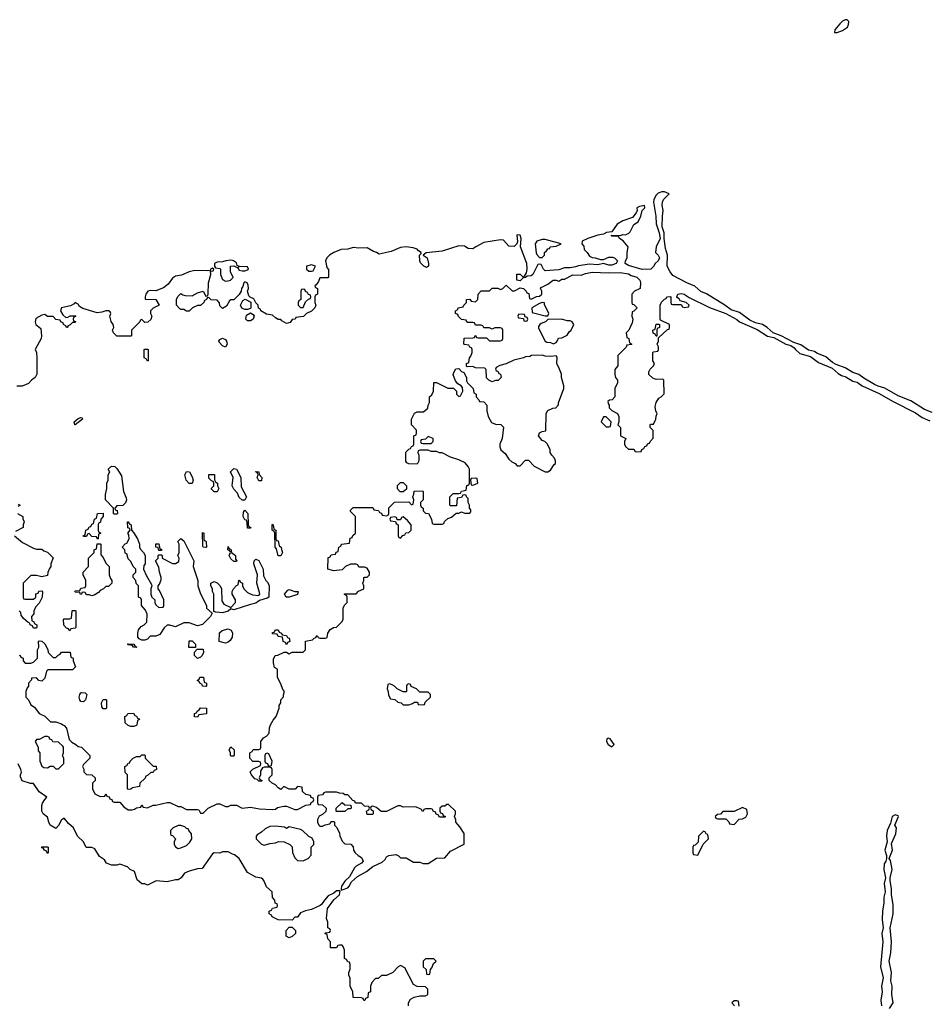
# Model space of a CAD drawing. Header units: inches. Extents: x 2769379 to 2883802, y 684208 to 828654.
# Tile 269 of 298: x 2829690 to 2836235, y 820800 to 827884. Entities that reach past the tile are written whole.
import ezdxf

# ---------------------------------------------------------------- set-up
doc = ezdxf.new("R2010")
doc.units = ezdxf.units.IN
doc.header["$MEASUREMENT"] = 0
doc.layers.add('C8822', color=7, linetype='Continuous')
doc.layers.add('C8832', color=7, linetype='Continuous')

msp = doc.modelspace()

# ---------------------------------------------------------------- linework, layer by layer
at = {"layer": 'C8822', "color": 2, "elevation": 2}
for points in [[(2830000, 825703), (2829986, 825710), (2829982, 825722), (2829950, 825726), (2829930, 825748), (2829890, 825748.7), (2829870, 825762), (2829850, 825759), (2829806.8, 825733.2), (2829801, 825710), (2829806, 825690), (2829842, 825662), (2829846, 825610), (2829844.7, 825590), (2829802, 825510), (2829812, 825490), (2829814, 825450), (2829812.7, 825332.7), (2829802, 825310), (2829774, 825290), (2829752.7, 825267.3), (2829707.3, 825247.3), (2829670, 825246)], [(2830000, 825812), (2829991.3, 825810), (2829984.7, 825790), (2829999.6, 825759.6), (2830000, 825759.3)], [(2829678, 824398), (2829694, 824390), (2829678, 824382)], [(2829674, 824330), (2829712, 824310), (2829712.7, 824292.7), (2829722, 824270), (2829714, 824250), (2829714, 824230), (2829659.6, 824200.4)], [(2829652, 824170), (2829710, 824122), (2829790, 824082), (2829810, 824074), (2829850, 824074), (2829863.6, 824063.6), (2829890, 824054), (2829931.6, 824011.6), (2829914, 823970), (2829914, 823950), (2829903.6, 823936.4), (2829892.7, 823907.3), (2829890, 823886), (2829850, 823875.3), (2829810, 823886), (2829770, 823886), (2829714, 823830), (2829714, 823730), (2829718, 823718), (2829730, 823714), (2829790, 823714), (2829806, 823730), (2829807.3, 823752.7), (2829822, 823758), (2829827.3, 823772.7), (2829850, 823774), (2829854, 823770), (2829851.6, 823728.4), (2829830, 823686), (2829803.6, 823656.4), (2829792.7, 823627.3), (2829791.6, 823608.4), (2829774, 823590), (2829778, 823558), (2829790, 823554), (2829798, 823538), (2829814, 823530), (2829814, 823510), (2829810, 823506), (2829790, 823506), (2829782, 823522), (2829766, 823530), (2829762, 823542), (2829750, 823546), (2829716.4, 823576.4), (2829700.4, 823600.4), (2829698, 823618), (2829686, 823630)], [(2829687.3, 823312.7), (2829694, 823310), (2829698, 823298), (2829714, 823290), (2829714, 823270), (2829730, 823254), (2829770, 823254), (2829790, 823262), (2829818, 823290), (2829818, 823350), (2829828, 823370), (2829826, 823410), (2829830, 823414), (2829850, 823412), (2829870, 823394), (2829891.6, 823351.6), (2829894, 823330), (2829930, 823294), (2829950, 823294), (2829967.3, 823312.7), (2829982, 823318), (2829990, 823334), (2830000, 823333.8)], [(2830000, 823206.5), (2829892.7, 823207.3), (2829883.6, 823196.4), (2829870, 823146), (2829850, 823126), (2829828.7, 823128.7), (2829810, 823148), (2829774, 823146), (2829774, 823134), (2829754, 823110), (2829754, 823090), (2829743.6, 823076.4), (2829734, 823050), (2829734, 823010), (2829754, 822990), (2829770, 822954), (2829796.9, 822936.9), (2829830, 822892), (2829870, 822872), (2829912.7, 822832.7), (2829950, 822831.3), (2829990, 822818), (2830000, 822811.3)], [(2830000, 822656), (2829970, 822686), (2829927.3, 822687.3), (2829922, 822702), (2829907.3, 822707.3), (2829902, 822722), (2829890, 822726), (2829870, 822726), (2829830, 822706), (2829810, 822706), (2829802, 822690), (2829822, 822650), (2829823.6, 822623.6), (2829834, 822610), (2829834, 822550), (2829850, 822514), (2829863.6, 822503.6), (2829890, 822502), (2829910, 822514), (2829930, 822514), (2829950, 822494), (2829970, 822494), (2830000, 822525.1)], [(2830000, 822585.1), (2829998, 822590), (2830000, 822595)], [(2830000, 822132), (2829990, 822126), (2829970, 822086), (2829950, 822066), (2829910, 822088.7), (2829899, 822110), (2829890, 822146), (2829858, 822170), (2829848.7, 822190), (2829849, 822230), (2829853.6, 822246.4), (2829870, 822274), (2829886, 822290), (2829829.3, 822329.3), (2829790, 822388), (2829768.9, 822388.9), (2829708.9, 822408.9), (2829696.4, 822436.4), (2829695.3, 822450), (2829702, 822470), (2829698, 822490), (2829678, 822530)]]:
    msp.add_lwpolyline(points, dxfattribs=at)
msp.add_lwpolyline([(2829890, 821886), (2829882, 821902), (2829868, 821908), (2829862, 821922), (2829850, 821926), (2829850, 821934), (2829890, 821934), (2829894, 821930), (2829894, 821890)], close=True, dxfattribs=at)
at = {"layer": 'C8832', "color": 2, "elevation": 2}
for points in [[(2835630, 827883.7), (2835610, 827873.3), (2835590, 827853.6), (2835554.8, 827810), (2835552.7, 827792.7), (2835571.1, 827791.1), (2835610, 827804.9), (2835646, 827830), (2835654, 827850), (2835655.3, 827870), (2835643.1, 827883.1)], [(2833470, 826302.9), (2833450, 826302.9), (2833410, 826289.2), (2833398, 826270), (2833405.4, 826205.4), (2833410, 826194), (2833430, 826174), (2833450, 826174), (2833466, 826190), (2833466, 826210), (2833480.4, 826219.6), (2833490, 826234), (2833502, 826238), (2833506, 826250), (2833550, 826254), (2833586, 826270)], [(2831210, 826154), (2831174, 826150), (2831150, 826141.2), (2831110, 826139.5), (2831091, 826130), (2831091.6, 826111.6), (2831098, 826098), (2831130, 826094), (2831134, 826090), (2831134, 826050), (2831150, 826014), (2831170, 826002), (2831190, 826004.7), (2831206, 826010), (2831226, 826030), (2831208, 826070), (2831206, 826110), (2831232, 826112), (2831259.6, 826099.6), (2831270, 826082), (2831290, 826076), (2831310, 826076), (2831330, 826084.7), (2831335.3, 826090), (2831330, 826106), (2831272, 826108), (2831262, 826102), (2831266, 826110), (2831255.3, 826115.3), (2831250, 826134), (2831228, 826150)], [(2831790, 826119), (2831754, 826110), (2831754, 826090), (2831770, 826074), (2831790, 826074), (2831802, 826078), (2831818, 826110)], [(2831730, 825946), (2831718, 825942), (2831714, 825930), (2831714, 825870), (2831698, 825862), (2831694, 825850), (2831694, 825830), (2831710, 825814), (2831730, 825814), (2831747.3, 825852.7), (2831767.3, 825872.7), (2831782, 825878), (2831786, 825890), (2831782, 825902), (2831767.3, 825907.3), (2831762, 825922), (2831747.3, 825927.3), (2831742, 825942)], [(2831310, 825798), (2831287.3, 825807.3), (2831278, 825830), (2831296.4, 825863.6), (2831312, 825872), (2831352, 825852), (2831354, 825810), (2831350, 825806), (2831330, 825798)], [(2833450, 825848), (2833430, 825842), (2833374, 825810), (2833378, 825778), (2833470, 825752), (2833490, 825754), (2833498, 825770), (2833466, 825834), (2833466, 825846)], [(2831330, 825718), (2831318, 825730), (2831322, 825758), (2831350, 825774), (2831370, 825762), (2831378, 825750), (2831370, 825728), (2831350, 825718)], [(2833310, 825766), (2833278, 825762), (2833274, 825750), (2833278, 825738), (2833314, 825734), (2833318, 825718), (2833330, 825714), (2833342, 825718), (2833346, 825730), (2833342, 825742), (2833326, 825746), (2833322, 825762)], [(2833588.4, 825728.4), (2833490, 825726), (2833474, 825710), (2833441, 825699), (2833432, 825690), (2833423.6, 825676.4), (2833423.6, 825663.6), (2833471.3, 825571.3), (2833483.6, 825563.6), (2833510, 825562), (2833530, 825552), (2833550, 825562), (2833558, 825570), (2833567.3, 825592.7), (2833590, 825594), (2833630, 825614), (2833643.1, 825636.9), (2833658, 825650), (2833678, 825690), (2833666, 825710), (2833650, 825718), (2833630, 825718)], [(2834270, 825606), (2834262, 825622), (2834247.3, 825627.3), (2834246, 825650), (2834262, 825658), (2834270, 825694), (2834290, 825694), (2834294, 825690), (2834294, 825670), (2834278, 825662), (2834274, 825650), (2834274, 825606)], [(2831170, 825528), (2831150, 825538), (2831124.7, 825564.7), (2831122, 825570), (2831130, 825582), (2831150, 825591.3), (2831170, 825582), (2831178, 825570), (2831182, 825550)], [(2830610, 825428), (2830602, 825442), (2830586, 825450), (2830586, 825510), (2830590, 825514), (2830610, 825514), (2830614, 825510), (2830614, 825430)], [(2830090, 824969), (2830086, 824970), (2830082, 824990), (2830110, 825014.8), (2830130, 825022), (2830139.6, 825019.6), (2830142, 825010)], [(2833910, 825026), (2833890, 825026), (2833874, 824990), (2833910, 824954), (2833930, 824954), (2833942, 824958), (2833946, 824990)], [(2832630, 824886), (2832610, 824866), (2832578, 824862), (2832574, 824850), (2832578, 824838), (2832590, 824834), (2832650, 824834), (2832666, 824850), (2832666, 824870)], [(2830370, 824326), (2830366, 824330), (2830366, 824370), (2830308, 824430), (2830308.4, 824468.4), (2830318, 824510), (2830318, 824550), (2830326, 824570), (2830326, 824610), (2830338, 824630), (2830326, 824650), (2830350, 824672), (2830374, 824670), (2830390, 824654), (2830422, 824602), (2830436, 824490), (2830456.9, 824443.1), (2830458, 824430), (2830451, 824409), (2830431.1, 824388.9), (2830390, 824386), (2830374, 824370), (2830378, 824358), (2830392, 824352), (2830394, 824330), (2830390, 824326)], [(2830910, 824546), (2830888, 824570), (2830878, 824610), (2830890, 824634), (2830911, 824631), (2830930, 824594), (2830938, 824570), (2830930, 824546)], [(2831290, 824426), (2831270, 824446), (2831256.4, 824476.4), (2831230, 824506), (2831218, 824530), (2831226, 824590), (2831208, 824630), (2831230, 824654), (2831251.1, 824651.1), (2831282, 824590), (2831283.6, 824523.6), (2831322, 824450), (2831310, 824426)], [(2831410, 824566), (2831398, 824590), (2831406, 824610), (2831402, 824622), (2831388, 824630), (2831390, 824634), (2831411.6, 824631.6), (2831412.7, 824612.7), (2831432, 824590), (2831430, 824566)], [(2831090, 824486), (2831070, 824506), (2831070, 824514), (2831086, 824530), (2831086, 824550), (2831082, 824562), (2831070, 824566), (2831050, 824586), (2831050, 824612), (2831091.6, 824611.6), (2831092.7, 824572.7), (2831098, 824558), (2831114, 824550), (2831114, 824530), (2831122, 824510), (2831110, 824486)], [(2832450, 824486), (2832427.3, 824487.3), (2832408.4, 824508.4), (2832408.4, 824531.6), (2832430, 824554), (2832450, 824554), (2832474, 824530), (2832472.7, 824507.3)], [(2832970, 824586), (2832938, 824582), (2832934, 824570), (2832938, 824538), (2832950, 824534), (2832970, 824542), (2832986, 824550), (2832982, 824582)], [(2830250, 824146), (2830242, 824162), (2830210, 824166), (2830190, 824186), (2830178, 824182), (2830170, 824166), (2830150, 824166), (2830146, 824170), (2830162, 824178), (2830166, 824210), (2830182, 824218), (2830190, 824234), (2830202, 824238), (2830210, 824254), (2830222, 824258), (2830228, 824290), (2830242, 824298), (2830248.9, 824331.1), (2830290, 824334), (2830291.6, 824308.4), (2830274, 824290), (2830271.6, 824268.4), (2830258, 824262), (2830254, 824250), (2830254, 824210), (2830258, 824198), (2830274, 824190), (2830258, 824182), (2830254, 824150)], [(2831330, 824226), (2831327.3, 824267.3), (2831322, 824282), (2831310, 824286), (2831298, 824310), (2831300.4, 824339.6), (2831310, 824354), (2831332, 824330), (2831334, 824250), (2831338, 824238), (2831352, 824230), (2831350, 824226)], [(2830690, 823654), (2830722, 823658), (2830726, 823670), (2830726, 823710), (2830696.4, 823776.4), (2830686, 823790), (2830686, 823810), (2830696.4, 823823.6), (2830707.3, 823852.7), (2830708, 823870), (2830695.3, 823910), (2830690, 823946), (2830666, 823990), (2830686, 824010), (2830686, 824030), (2830690, 824034), (2830710, 824034), (2830714, 824030), (2830714, 824010), (2830790, 823972), (2830810, 823972), (2830834.6, 823985.4), (2830838, 824010), (2830828, 824030), (2830838, 824050), (2830838, 824110), (2830828.7, 824130), (2830850, 824152), (2830870, 824134), (2830942, 823990), (2830938, 823950), (2830972, 823850), (2830972, 823810), (2830990, 823754), (2831034, 823670), (2831034, 823650), (2831074, 823614), (2831062, 823590), (2831006.4, 823533.6), (2830970, 823524), (2830910, 823544), (2830870, 823544), (2830810, 823515.3), (2830770, 823528.7), (2830750, 823528.7), (2830730, 823508.7), (2830698.8, 823461.2), (2830670, 823448), (2830630, 823448), (2830610, 823428), (2830590, 823419), (2830570, 823419), (2830548.7, 823428.7), (2830541.2, 823441.2), (2830539, 823470), (2830545.2, 823494.8), (2830563.1, 823516.9), (2830586, 823530), (2830606, 823550), (2830607.3, 823607.3), (2830596.4, 823636.4), (2830566, 823670), (2830566, 823710), (2830562, 823722), (2830546, 823730), (2830546, 823810), (2830528.4, 823828.4), (2830526, 823850), (2830506, 823870), (2830506, 823890), (2830526, 823910), (2830526, 823930), (2830506, 823950), (2830490, 823986), (2830470, 824006), (2830462, 824042), (2830450, 824046), (2830446, 824070), (2830428, 824090), (2830450, 824114), (2830462, 824118), (2830478, 824150), (2830476.4, 824176.4), (2830468, 824190), (2830486, 824210), (2830482, 824222), (2830468.4, 824228.4), (2830466, 824270), (2830470, 824272), (2830478, 824258), (2830492, 824250), (2830494, 824210), (2830510, 824194), (2830538, 824150), (2830551.1, 824111.1), (2830551.3, 824090), (2830556.9, 824076.9), (2830582, 824050), (2830592, 824030), (2830592, 823970), (2830583.6, 823956.4), (2830582, 823930), (2830602, 823882), (2830639.6, 823819.6), (2830642, 823810), (2830634, 823790), (2830634, 823750), (2830642, 823730), (2830662, 823710), (2830662, 823690), (2830670, 823674)], [(2832450, 824306), (2832438, 824302), (2832430, 824286), (2832406, 824286), (2832402, 824302), (2832390, 824306), (2832358, 824302), (2832354, 824290), (2832358, 824278), (2832394, 824274), (2832398, 824258), (2832414, 824250), (2832414, 824170), (2832418, 824158), (2832430, 824154), (2832447.3, 824172.7), (2832462, 824178), (2832467.3, 824192.7), (2832490, 824194), (2832506, 824210), (2832506, 824250), (2832480.4, 824280.4)], [(2831030, 824086), (2831010, 824088), (2831007.3, 824092.7), (2831006, 824194), (2831014, 824190), (2831014, 824150), (2831018, 824138), (2831030, 824134), (2831032.7, 824127.3), (2831034, 824090)], [(2831550, 824026), (2831538, 824078), (2831528.4, 824088.4), (2831526, 824190), (2831522, 824202), (2831506, 824210), (2831506, 824250), (2831510, 824254), (2831514, 824250), (2831518, 824218), (2831534, 824210), (2831534, 824150), (2831538, 824138), (2831550, 824134), (2831558, 824098), (2831572, 824090), (2831572.7, 824072.7), (2831582, 824050), (2831570, 824026)], [(2830210, 823738), (2830190, 823746), (2830170, 823746), (2830162, 823762), (2830150, 823766), (2830138, 823762), (2830134, 823750), (2830128, 823748), (2830122, 823762), (2830090, 823766), (2830086, 823770), (2830090, 823774), (2830122, 823778), (2830130, 823794), (2830162, 823798), (2830166, 823810), (2830166, 823850), (2830146, 823890), (2830146, 823910), (2830186, 823950), (2830186, 824010), (2830226, 824050), (2830226, 824070), (2830242, 824078), (2830247.3, 824112.7), (2830270, 824114), (2830274, 824110), (2830272.7, 824032.7), (2830290, 824014), (2830310, 823974), (2830334, 823950), (2830334, 823890), (2830343.6, 823863.6), (2830354, 823850), (2830354, 823830), (2830330, 823806), (2830310, 823806), (2830294, 823790), (2830270, 823778), (2830256.9, 823763.1), (2830230, 823746)], [(2830690, 824066), (2830686, 824086), (2830670, 824088), (2830670, 824114), (2830690, 824114), (2830698, 824078), (2830710, 824074), (2830710, 824066)], [(2831230, 823986), (2831210, 824006), (2831198, 824030), (2831206, 824050), (2831202, 824062), (2831188, 824070), (2831190, 824094), (2831198, 824078), (2831210, 824074), (2831214, 824050), (2831242, 824030), (2831242, 824002), (2831252, 823990), (2831250, 823986)], [(2831230, 823638), (2831210, 823646), (2831190, 823628.7), (2831150, 823617.2), (2831100.2, 823620.2), (2831086, 823626), (2831088, 823750), (2831078, 823770), (2831078, 823790), (2831066, 823810), (2831066, 823830), (2831090, 823842), (2831110, 823832), (2831132, 823810), (2831142, 823790), (2831143.6, 823703.6), (2831159.6, 823679.6), (2831210, 823654), (2831242, 823690), (2831242, 823710), (2831218, 823750), (2831218, 823770), (2831228, 823790), (2831250, 823814), (2831262, 823818), (2831266, 823850), (2831270, 823854), (2831278, 823838), (2831292, 823830), (2831292, 823810), (2831302, 823790), (2831330, 823762), (2831365.4, 823745.4), (2831410, 823742), (2831418, 823750), (2831416.4, 823763.6), (2831395.3, 823830), (2831402, 823890), (2831375.3, 823970), (2831378, 823990), (2831390, 824002), (2831410, 823992), (2831442, 823930), (2831443.6, 823883.6), (2831462, 823850), (2831475.3, 823835.3), (2831484.7, 823810), (2831482, 823730), (2831470, 823722), (2831415.3, 823704.7), (2831390, 823686), (2831350, 823677.2)], [(2831630, 823729.2), (2831608, 823730), (2831595.3, 823750), (2831620.2, 823779.8), (2831630, 823784.7), (2831670, 823771), (2831694, 823770), (2831690, 823748.7)], [(2830050, 823486), (2830042, 823502), (2830027.3, 823507.3), (2830007.3, 823527.3), (2830006, 823570), (2830010, 823574), (2830050, 823574), (2830062, 823578), (2830068, 823630), (2830070, 823634), (2830090, 823634), (2830094, 823630), (2830094, 823510), (2830090, 823506), (2830058, 823502)], [(2831170, 823398), (2831126, 823410), (2831127.3, 823472.7), (2831146, 823490), (2831190, 823502), (2831212, 823492), (2831222, 823470), (2831219.6, 823440.4), (2831203.6, 823416.4), (2831190, 823406)], [(2831610, 823386), (2831602, 823402), (2831586, 823410), (2831582, 823442), (2831550, 823446), (2831542, 823462), (2831510, 823466), (2831510, 823474), (2831522, 823478), (2831530, 823494), (2831550, 823494), (2831558, 823478), (2831574, 823470), (2831578, 823458), (2831610, 823454), (2831618, 823438), (2831630, 823434), (2831634, 823410), (2831618, 823402)], [(2830950, 823366), (2830907.3, 823367.3), (2830910, 823414), (2830930, 823414), (2830954, 823390), (2830954, 823366)], [(2830530, 823366), (2830508.4, 823368.4), (2830502, 823382), (2830470, 823386), (2830466, 823390), (2830470, 823394), (2830511.6, 823391.6), (2830518, 823378), (2830534, 823370)], [(2830970, 823288), (2830948.4, 823308.4), (2830947.3, 823332.7), (2830966, 823354), (2831010, 823354), (2831012, 823330), (2831002, 823310), (2830990, 823298)], [(2831030, 823086), (2831006, 823090), (2831002, 823102), (2830986, 823110), (2830982, 823122), (2830966, 823130), (2830982, 823138), (2830987.3, 823152.7), (2831012.7, 823152.7), (2831018, 823118), (2831034, 823110), (2831034, 823090)], [(2832490, 823106), (2832478, 823102), (2832474, 823090), (2832474, 823050), (2832470, 823048), (2832448.9, 823048.9), (2832430, 823058), (2832406, 823070), (2832386, 823090), (2832370, 823098), (2832350, 823106), (2832338, 823102), (2832334, 823070), (2832342, 823050), (2832343.6, 823023.6), (2832358, 822998), (2832390, 822992), (2832410, 822974), (2832434, 822970), (2832450, 822954), (2832490, 822954), (2832516.4, 822963.6), (2832530, 822974), (2832552.7, 822972.7), (2832558, 822958), (2832590, 822954), (2832602, 822958), (2832607.3, 822972.7), (2832646, 823010), (2832646, 823030), (2832630, 823046), (2832570, 823046), (2832546, 823070), (2832507.3, 823087.3), (2832502, 823102)], [(2830150, 822975.3), (2830130, 822978), (2830122, 822990), (2830119, 823010), (2830122, 823030), (2830130, 823042), (2830136.4, 823043.6), (2830162, 823042), (2830172, 823030), (2830164.7, 822990)], [(2830290, 822926), (2830280.4, 822940.4), (2830278, 822970), (2830290, 822994), (2830310, 822994), (2830314, 822990), (2830314, 822930), (2830310, 822926)], [(2830970, 822866), (2830947.3, 822867.3), (2830948, 822892), (2830962, 822898), (2830966, 822910), (2830982, 822918), (2830990, 822934), (2831034, 822930), (2831034, 822890), (2830978, 822882)], [(2830490, 822798), (2830470, 822806), (2830450, 822826), (2830446, 822870), (2830462, 822878), (2830467.3, 822892.7), (2830510, 822894), (2830518, 822878), (2830530, 822874), (2830538, 822858), (2830550, 822854), (2830551.6, 822848.4), (2830538, 822842), (2830534, 822810), (2830530, 822806), (2830510, 822798)], [(2833924.7, 822715.3), (2833914, 822710), (2833912, 822690), (2833924.7, 822670), (2833950, 822652), (2833968, 822670), (2833938, 822710)], [(2831210, 822586), (2831206, 822590), (2831206, 822610), (2831198, 822630), (2831210, 822652), (2831234, 822630), (2831234, 822590), (2831230, 822586)], [(2830470, 822346), (2830466, 822350), (2830466, 822450), (2830448.4, 822468.4), (2830446, 822510), (2830462, 822518), (2830470, 822534), (2830482, 822538), (2830486, 822550), (2830506, 822570), (2830530, 822582), (2830556.4, 822583.6), (2830570, 822594), (2830590, 822594), (2830594, 822590), (2830594, 822570), (2830650, 822514), (2830672.7, 822512.7), (2830674, 822490), (2830658, 822482), (2830651.6, 822468.4), (2830632.7, 822467.3), (2830610, 822446), (2830598, 822442), (2830592.7, 822427.3), (2830554, 822390), (2830552.7, 822367.3), (2830502, 822358), (2830490, 822348)], [(2831470, 822606), (2831458, 822602), (2831454, 822590), (2831454, 822550), (2831458, 822538), (2831472.7, 822532.7), (2831478, 822518), (2831490, 822514), (2831502, 822518), (2831506, 822550), (2831482, 822602)], [(2831970, 822326), (2831890, 822326), (2831878, 822322), (2831870, 822306), (2831838, 822302), (2831834, 822290), (2831834, 822250), (2831838, 822238), (2831870, 822234), (2831894, 822210), (2831892.7, 822187.3), (2831870, 822166), (2831845.4, 822154.6), (2831832, 822130), (2831832, 822110), (2831842, 822090), (2831850, 822082), (2831870, 822082), (2831888.4, 822091.6), (2831922, 822098), (2831930, 822114), (2831950, 822114), (2831954, 822110), (2831954, 822090), (2831971.6, 822071.6), (2831991.6, 822031.6), (2831992.7, 822012.7), (2832010, 821974), (2832030, 821954), (2832072.7, 821952.7), (2832090, 821934), (2832091.3, 821910), (2832104.7, 821890), (2832124.7, 821870), (2832150, 821857.3), (2832162, 821830), (2832150, 821816), (2832110, 821794), (2832098.5, 821781.5), (2832063, 821717), (2832030, 821685.2), (2832006, 821650), (2832002, 821630), (2832003.6, 821623.6), (2832010, 821624.7), (2832050, 821638.8), (2832061.2, 821650), (2832078.6, 821681.4), (2832120.1, 821719.9), (2832184.8, 821755.2), (2832230, 821790.8), (2832298, 821822), (2832319, 821841), (2832330, 821862), (2832346, 821870), (2832396.9, 821876.9), (2832414, 821870), (2832430, 821854), (2832470, 821854), (2832523.6, 821823.6), (2832570, 821822), (2832592.7, 821812.7), (2832630, 821812), (2832690, 821852), (2832750, 821854), (2832790, 821902), (2832887.3, 821952.7), (2832888, 822030), (2832858, 822078), (2832828, 822110), (2832827.3, 822127.3), (2832818, 822150), (2832826, 822170), (2832826, 822190), (2832776.4, 822236.4), (2832763.6, 822236.4), (2832750, 822226), (2832730, 822226), (2832714, 822210), (2832714, 822190), (2832718, 822178), (2832732.7, 822172.7), (2832738, 822158), (2832754, 822150), (2832750, 822146), (2832710, 822146), (2832702, 822162), (2832687.3, 822167.3), (2832682, 822182), (2832666, 822190), (2832662, 822202), (2832650, 822206), (2832610, 822206), (2832598, 822202), (2832594, 822190), (2832588, 822188), (2832582, 822202), (2832540.4, 822220.4), (2832450, 822218), (2832430, 822228), (2832410, 822228), (2832330, 822188), (2832290, 822186), (2832256.4, 822216.4), (2832230, 822226), (2832218, 822222), (2832214, 822210), (2832218, 822198), (2832232.7, 822192.7), (2832234, 822170), (2832230, 822166), (2832190, 822166), (2832186, 822190), (2832202, 822198), (2832206, 822210), (2832202, 822222), (2832170, 822226), (2832150, 822246), (2832107.3, 822247.3), (2832102, 822262), (2832087.3, 822267.3), (2832050, 822306), (2832030, 822306), (2832016.4, 822316.4), (2831990, 822318)], [(2831970, 822186), (2831966, 822190), (2831966, 822210), (2832010, 822252), (2832030, 822234), (2832072.7, 822232.7), (2832074, 822210), (2832070, 822206), (2832050, 822206), (2832030, 822188)], [(2834890, 822215.3), (2834830, 822186), (2834750, 822186), (2834732.7, 822167.3), (2834710, 822166), (2834694, 822150), (2834698, 822138), (2834710, 822134), (2834770, 822134), (2834792.7, 822112.7), (2834798, 822098), (2834830, 822094), (2834867.3, 822132.7), (2834890, 822134), (2834914.6, 822145.4), (2834926, 822170), (2834922, 822202)], [(2830850, 822086), (2830830, 822086), (2830794, 822070), (2830774, 822050), (2830774, 822030), (2830778, 822018), (2830790, 822014), (2830812, 821990), (2830802, 821970), (2830802, 821950), (2830810, 821934), (2830830, 821922), (2830850, 821924.7), (2830890, 821942), (2830913.6, 821966.4), (2830928, 821990), (2830927.3, 822027.3), (2830906, 822050), (2830902, 822062), (2830890, 822066), (2830878, 822078)], [(2831530, 822081.2), (2831490, 822079), (2831456.9, 822063.1), (2831430, 822038), (2831399.6, 822020.4), (2831392, 822010), (2831392, 821990), (2831430, 821952), (2831450, 821946), (2831490, 821958), (2831530, 821962), (2831551.6, 821971.6), (2831594, 821970), (2831634, 821950), (2831650, 821934), (2831652.7, 821892.7), (2831670, 821854), (2831690, 821834), (2831730, 821832), (2831750, 821842), (2831766, 821850), (2831787.3, 821872.7), (2831788, 821930), (2831806, 821950), (2831806, 821970), (2831794.6, 821994.6), (2831770, 822008), (2831726, 822050), (2831710, 822058), (2831630, 822078), (2831610, 822066), (2831595.3, 822075.3)], [(2834610, 822046), (2834574, 822010), (2834572.7, 821967.3), (2834550, 821946), (2834538, 821942), (2834534, 821930), (2834534, 821890), (2834538, 821878), (2834570, 821874), (2834607.3, 821952.7), (2834646, 821990), (2834642, 822022), (2834630, 822026), (2834622, 822042)], [(2831630, 821278), (2831608, 821290), (2831608.4, 821331.6), (2831630, 821354), (2831650, 821354), (2831674, 821330), (2831674, 821310), (2831650, 821288)], [(2832670, 821126), (2832610, 821126), (2832594, 821110), (2832594, 821070), (2832614, 821050), (2832618, 821018), (2832630, 821014), (2832642, 821018), (2832646, 821050), (2832656.4, 821063.6), (2832667.3, 821092.7), (2832686, 821110)]]:
    msp.add_lwpolyline(points, close=True, dxfattribs=at)
for points in [[(2836256.6, 825056.6), (2836200.1, 825080.1), (2836101.2, 825141.2), (2836010, 825178), (2835913.8, 825233.8), (2835867.2, 825247.2), (2835840.1, 825260.1), (2835763.6, 825303.6), (2835728.7, 825330), (2835684.5, 825344.5), (2835630, 825379.3), (2835563.7, 825403.7), (2835538, 825418), (2835490, 825459.3), (2835424.8, 825484.8), (2835410, 825497.2), (2835365.6, 825505.6), (2835310, 825545.2), (2835261.2, 825561.2), (2835168, 825610), (2835112, 825632), (2835068.7, 825670), (2835035.3, 825690), (2834983.7, 825703.7), (2834942.5, 825722.5), (2834870, 825777.2), (2834810, 825796), (2834764, 825830), (2834632, 825912), (2834590, 825929.3), (2834547.2, 825967.2), (2834490, 825989.4), (2834390, 826044.5), (2834369.4, 826070), (2834349.5, 826110), (2834351.8, 826190), (2834338, 826238), (2834328, 826310), (2834328, 826350), (2834312.5, 826392.5), (2834314.5, 826470), (2834320.9, 826510), (2834312.3, 826550), (2834315.1, 826570), (2834322, 826590), (2834362, 826630), (2834330, 826644.5), (2834310, 826646), (2834285.1, 826634.9), (2834270, 826620.7), (2834253, 826590), (2834250.8, 826570.8), (2834268, 826470), (2834270, 826414), (2834292, 826350), (2834298, 826310), (2834270.7, 826250), (2834264.7, 826210), (2834284.7, 826190), (2834293.4, 826170), (2834284.7, 826150), (2834262, 826130), (2834250, 826108), (2834230.6, 826089.4), (2834170, 826086), (2834070, 826115.3), (2834046, 826130), (2834048, 826150), (2834062, 826170), (2834061.2, 826210), (2834068.7, 826250), (2834033.2, 826293.2), (2834006, 826310), (2834002, 826322), (2833990, 826326), (2833950, 826326), (2833946, 826330), (2833950, 826334), (2834010, 826332), (2834030, 826338), (2834050, 826336), (2834072.7, 826347.3), (2834082.7, 826357.3), (2834109.5, 826410.5), (2834139, 826430), (2834159, 826470), (2834168, 826510), (2834188.7, 826530), (2834186, 826546), (2834150, 826540.9), (2834131, 826530), (2834132, 826510), (2834126.2, 826493.8), (2834098.3, 826461.7), (2834030, 826436.4), (2833990, 826413), (2833950, 826358), (2833912.5, 826352.5), (2833890, 826341.2), (2833850, 826334), (2833778, 826310), (2833738, 826290), (2833734, 826270), (2833750, 826254), (2833752, 826230), (2833772, 826210), (2833790, 826182), (2833810, 826172), (2833830, 826171.3), (2833870, 826158), (2833890, 826158), (2833930, 826176), (2833955.3, 826175.3), (2833970.9, 826170.9), (2833992, 826150), (2833982, 826130), (2833950, 826117.2), (2833930, 826117.2), (2833890, 826129), (2833850, 826119), (2833790, 826124), (2833710, 826113.2), (2833690, 826105.2), (2833650, 826099.3), (2833610, 826099.3), (2833570, 826084), (2833470, 826078), (2833458, 826090), (2833442, 826122), (2833430, 826126), (2833418, 826122), (2833382, 826050), (2833370, 826042), (2833342, 826038), (2833330, 826028), (2833312.7, 826027.3), (2833290, 826006), (2833266, 826010), (2833267.3, 826052.7), (2833290, 826052), (2833310, 826034), (2833322, 826038), (2833336.4, 826063.6), (2833342, 826090), (2833338, 826130), (2833292.7, 826250), (2833298, 826310), (2833290, 826334), (2833270, 826336), (2833267.5, 826332.5), (2833272, 826288), (2833267.7, 826272.3), (2833247.1, 826252.9), (2833210, 826255.1), (2833170, 826297.6), (2833150, 826300.5), (2833030, 826279.6), (2832971.3, 826250), (2832950, 826234), (2832916.5, 826236.5), (2832890, 826253.6), (2832850, 826256.3), (2832730, 826217.6), (2832614.4, 826205.6), (2832592, 826190), (2832621, 826170), (2832631, 826130), (2832631.3, 826110), (2832618, 826102), (2832598, 826110), (2832574.6, 826134.6), (2832568.9, 826148.9), (2832566, 826190), (2832578, 826202), (2832578, 826210), (2832560.2, 826220.2), (2832550, 826232.7), (2832521.5, 826241.5), (2832470, 826249.6), (2832430, 826245.6), (2832363.7, 826216.3), (2832276.4, 826196.4), (2832258, 826210), (2832235.9, 826215.9), (2832190, 826242), (2832130, 826239.5), (2832090, 826245.2), (2832050, 826232.7), (2832002, 826230), (2831950, 826209.3), (2831918.8, 826190), (2831898.8, 826170), (2831891, 826150), (2831901, 826101), (2831912.7, 826087.3), (2831912.7, 826032.7), (2831907.3, 826027.3), (2831850, 826026), (2831839.8, 826000.2), (2831823.6, 825976.4), (2831814, 825970), (2831818, 825958), (2831834, 825950), (2831834, 825910), (2831818, 825902), (2831814, 825890), (2831814, 825850), (2831822, 825830), (2831814, 825810), (2831790, 825786), (2831754, 825770), (2831732.7, 825747.3), (2831678, 825742), (2831671.6, 825728.4), (2831650, 825726), (2831635.3, 825704.7), (2831610, 825698), (2831576.4, 825716.4), (2831570, 825726), (2831550, 825726), (2831530, 825738), (2831510, 825758), (2831465.2, 825765.2), (2831426, 825790), (2831422, 825802), (2831407.3, 825807.3), (2831406, 825830), (2831390, 825846), (2831374.6, 825874.6), (2831347.3, 825887.3), (2831338, 825898), (2831328, 825930), (2831335.3, 825950), (2831334.6, 825974.6), (2831326, 825990), (2831310, 825998), (2831302, 825990), (2831296, 825964), (2831286, 825950), (2831284.7, 825930), (2831270, 825906), (2831232, 825868), (2831210, 825868), (2831199.6, 825860.4), (2831176.9, 825823.1), (2831150, 825806), (2831130, 825826), (2831127.3, 825847.3), (2831110, 825866), (2831068.4, 825868.4), (2831050, 825886), (2831038, 825882), (2831034, 825870), (2831018, 825862), (2831014, 825850), (2830990, 825828), (2830970, 825828), (2830934, 825810), (2830910, 825786), (2830890, 825786), (2830870, 825798), (2830850, 825798), (2830843.1, 825803.1), (2830818, 825830), (2830818, 825870), (2830827.3, 825892.7), (2830850, 825914), (2830863.6, 825903.6), (2830879.6, 825899.6), (2830930, 825896), (2830970, 825918), (2831011.3, 825931.3), (2831030, 825894), (2831042, 825898), (2831046, 825910), (2831049, 825990), (2831066, 826050), (2831062, 826078), (2831070, 826074), (2831082, 826078), (2831086, 826090), (2831076.4, 826096.4), (2831062, 826090), (2831059.6, 826080.4), (2831043.6, 826076.4), (2830950, 826079.1), (2830910, 826069.6), (2830854.4, 826045.6), (2830810, 826037.6), (2830790, 826025.2), (2830759.5, 825980.5), (2830724.7, 825955.3), (2830670, 825932.3), (2830630, 825936), (2830612, 825930), (2830598, 825910), (2830592, 825890), (2830594, 825874), (2830670, 825871.3), (2830694, 825830), (2830650, 825808), (2830632, 825790), (2830632, 825770), (2830642, 825750), (2830632.7, 825727.3), (2830612.7, 825707.3), (2830590, 825706), (2830570, 825726), (2830558, 825722), (2830554, 825710), (2830494, 825650), (2830494, 825610), (2830490, 825606), (2830390, 825606), (2830366, 825630), (2830358, 825650), (2830368, 825670), (2830362, 825690), (2830348.4, 825711.6), (2830338, 825750), (2830346, 825770), (2830342, 825782), (2830328, 825788), (2830310, 825788.7), (2830281.4, 825778.6), (2830246.4, 825773.6), (2830145.4, 825805.4), (2830120.7, 825820.7), (2830110, 825838), (2830090, 825848.7), (2830081.4, 825838.6), (2830055.3, 825824.7), (2830000, 825812)], [(2830000, 822811.3), (2830010, 822804.7), (2830026.4, 822786.4), (2830045.4, 822705.4), (2830065.4, 822685.4), (2830094, 822670), (2830110, 822654), (2830134, 822650), (2830194, 822590), (2830194, 822570), (2830150, 822526), (2830142, 822510), (2830151.6, 822491.6), (2830152.7, 822472.7), (2830170, 822454), (2830210, 822452), (2830234, 822430), (2830234, 822410), (2830214, 822390), (2830214, 822350), (2830230, 822314), (2830270, 822294), (2830302, 822298), (2830310, 822314), (2830318, 822298), (2830332.7, 822292.7), (2830338, 822278), (2830352.7, 822272.7), (2830358, 822258), (2830370, 822254), (2830410, 822254), (2830439.6, 822219.6), (2830470, 822198), (2830500.4, 822199.6), (2830516.4, 822203.6), (2830530, 822214), (2830562, 822218), (2830570, 822234), (2830578, 822218), (2830610, 822214), (2830650, 822232), (2830670, 822232), (2830750, 822252), (2830770, 822252), (2830830, 822222), (2830850, 822222), (2830890, 822202), (2830970, 822202), (2830978, 822198), (2830990, 822174), (2831010, 822174), (2831046, 822210), (2831110, 822242), (2831130, 822242), (2831170, 822222), (2831190, 822222), (2831210, 822232), (2831250, 822232), (2831290, 822211.3), (2831350, 822218), (2831414.6, 822205.4), (2831510, 822202), (2831530, 822204.7), (2831545.2, 822214.8), (2831590, 822226), (2831610, 822224.7), (2831670, 822202), (2831690, 822202), (2831750, 822232), (2831782, 822238), (2831788, 822252), (2831802, 822258), (2831806, 822270), (2831802, 822282), (2831788, 822288), (2831782, 822302), (2831748.4, 822308.4), (2831726, 822330), (2831722, 822362), (2831690, 822366), (2831671.6, 822348.4), (2831628, 822348), (2831590, 822366), (2831570, 822346), (2831550, 822358), (2831530, 822378), (2831506, 822390), (2831486, 822410), (2831486, 822430), (2831506, 822450), (2831506, 822490), (2831502, 822502), (2831490, 822506), (2831450, 822506), (2831438, 822502), (2831423.6, 822476.4), (2831422, 822450), (2831414, 822430), (2831418, 822418), (2831434, 822410), (2831430, 822406), (2831410, 822406), (2831398, 822418), (2831383.1, 822423.1), (2831358, 822450), (2831348.4, 822471.6), (2831367.3, 822492.7), (2831422, 822518), (2831426, 822530), (2831422, 822542), (2831410, 822546), (2831367.3, 822547.3), (2831346, 822570), (2831346, 822610), (2831362, 822618), (2831370, 822634), (2831410, 822634), (2831422, 822638), (2831426, 822650), (2831426, 822690), (2831443.1, 822716.9), (2831466, 822730), (2831486, 822750), (2831488, 822790), (2831495.3, 822810), (2831514.6, 822845.4), (2831535.3, 822870), (2831558, 822930), (2831558, 822950), (2831568, 822970), (2831568.4, 822991.6), (2831587.3, 823012.7), (2831587.3, 823027.3), (2831595.3, 823050), (2831584, 823064), (2831570, 823106), (2831546, 823150), (2831546, 823210), (2831524, 823224), (2831516.4, 823256.4), (2831516.4, 823283.6), (2831528, 823310), (2831547.3, 823312.7), (2831592.7, 823332.7), (2831610, 823334), (2831630, 823322), (2831650, 823334), (2831730, 823334), (2831746, 823350), (2831747.3, 823412.7), (2831798, 823422), (2831810, 823434), (2831822, 823438), (2831830, 823454), (2831838, 823438), (2831850, 823434), (2831890, 823434), (2831902, 823438), (2831906, 823470), (2831923.1, 823496.9), (2831948.4, 823511.6), (2831970, 823514), (2832010, 823554), (2832018, 823570), (2832018, 823650), (2832027.3, 823672.7), (2832046, 823690), (2832046, 823730), (2832042, 823742), (2832027.3, 823747.3), (2832027.3, 823752.7), (2832110, 823754), (2832128.4, 823771.6), (2832166, 823790), (2832166, 823810), (2832158, 823830), (2832166, 823850), (2832166, 823870), (2832170, 823874), (2832190, 823874), (2832206, 823890), (2832206, 823910), (2832190, 823938), (2832170, 823946), (2832130, 823946), (2832122, 823962), (2832110, 823966), (2832070, 823966), (2832034, 823950), (2832010, 823926), (2831950, 823918), (2831906, 823930), (2831910, 824014), (2831922, 824018), (2831930, 824034), (2831962, 824038), (2831967.3, 824052.7), (2831982, 824058), (2831986, 824090), (2832002, 824098), (2832006, 824110), (2832062, 824118), (2832067.3, 824152.7), (2832082, 824158), (2832087.3, 824172.7), (2832106, 824190), (2832106, 824310), (2832070, 824346), (2832070, 824354), (2832090, 824374), (2832230, 824374), (2832238, 824358), (2832272.7, 824352.7), (2832278, 824338), (2832292.7, 824332.7), (2832298, 824318), (2832330, 824314), (2832342, 824318), (2832346, 824330), (2832347.3, 824372.7), (2832387.3, 824412.7), (2832490, 824414), (2832510, 824394), (2832522, 824398), (2832526, 824430), (2832518, 824450), (2832526, 824470), (2832527.3, 824492.7), (2832590, 824494), (2832594, 824490), (2832594, 824430), (2832574, 824410), (2832574, 824390), (2832578, 824378), (2832594, 824370), (2832594, 824350), (2832610, 824334), (2832631.3, 824331.3), (2832652, 824290), (2832658, 824258), (2832670, 824254), (2832730, 824254), (2832742, 824258), (2832747.3, 824272.7), (2832770, 824294), (2832796.4, 824303.6), (2832830, 824334), (2832850, 824334), (2832870, 824342), (2832890, 824334), (2832930, 824334), (2832936.4, 824343.6), (2832936.4, 824356.4), (2832926, 824370), (2832926, 824390), (2832918, 824410), (2832918, 824438), (2832906, 824450), (2832902, 824462), (2832890, 824466), (2832878, 824462), (2832870, 824446), (2832838, 824442), (2832832.7, 824387.3), (2832790, 824386), (2832786, 824390), (2832786, 824450), (2832810, 824474), (2832850, 824474), (2832862, 824478), (2832868.4, 824491.6), (2832902, 824498), (2832908.4, 824531.6), (2832922, 824538), (2832926, 824550), (2832926, 824650), (2832918, 824670), (2832894.6, 824694.6), (2832850, 824718), (2832790, 824735.3), (2832730, 824768), (2832710, 824768), (2832690, 824778), (2832650, 824778), (2832630, 824786), (2832570, 824786), (2832558, 824782), (2832554, 824770), (2832562, 824750), (2832562, 824710), (2832550, 824686), (2832490, 824688), (2832476.4, 824696.4), (2832468.4, 824708.4), (2832468.4, 824771.6), (2832490, 824794), (2832502, 824798), (2832510, 824814), (2832522, 824818), (2832526, 824830), (2832526, 824890), (2832542, 824898), (2832546, 824910), (2832546, 824930), (2832508.4, 824968.4), (2832508, 825010), (2832530, 825052), (2832550, 825062), (2832596.4, 825063.6), (2832626, 825090), (2832628.4, 825111.6), (2832638, 825130), (2832638, 825170), (2832655.3, 825184.7), (2832668.4, 825211.6), (2832670, 825274), (2832690, 825274), (2832770, 825232), (2832811.6, 825231.6), (2832834, 825210), (2832834, 825190), (2832850, 825174), (2832862, 825178), (2832878, 825210), (2832876.4, 825236.4), (2832866, 825250), (2832843.1, 825263.1), (2832824.7, 825284.7), (2832809.2, 825329.2), (2832813.6, 825346.4), (2832828.7, 825371.3), (2832850, 825374), (2832870, 825352), (2832884.7, 825344.7), (2832904.7, 825310), (2832904.7, 825284.7), (2832912, 825270), (2832952, 825230), (2832958, 825198), (2832974, 825190), (2832974, 825170), (2832994, 825150), (2832998, 825138), (2833030, 825134), (2833051.6, 825111.6), (2833052, 825070), (2833062, 825030), (2833085.4, 824985.4), (2833112.7, 824972.7), (2833151.6, 824971.6), (2833172, 824952), (2833161, 824870), (2833144.7, 824830), (2833144.7, 824810), (2833152, 824790), (2833182, 824762), (2833210, 824722), (2833230, 824702), (2833254, 824690), (2833270, 824674), (2833290, 824674), (2833330, 824714), (2833350, 824714), (2833391.1, 824671.1), (2833470, 824632), (2833490, 824632), (2833510, 824642), (2833536.4, 824683.6), (2833546, 824690), (2833546, 824710), (2833538, 824730), (2833518, 824750), (2833508, 824770), (2833508, 824790), (2833488, 824830), (2833468.9, 824848.9), (2833450, 824855.3), (2833422, 824890), (2833430, 824912), (2833450, 824922), (2833475.3, 824924.7), (2833478, 825050), (2833490, 825072), (2833526, 825090), (2833548, 825092), (2833568, 825112), (2833568, 825128), (2833606, 825230), (2833606, 825250), (2833588, 825310), (2833587.3, 825332.7), (2833575.3, 825370), (2833555.3, 825410), (2833556.4, 825456.4), (2833550, 825466), (2833510, 825461.2), (2833470, 825462.7), (2833450, 825469.2), (2833372, 825468), (2833359.6, 825460.4), (2833330, 825458), (2833314, 825450), (2833244.9, 825435.1), (2833190, 825408.7), (2833143.6, 825396.4), (2833118, 825382), (2833114, 825370), (2833118, 825358), (2833130, 825354), (2833138, 825338), (2833150, 825334), (2833154, 825310), (2833131.6, 825288.4), (2833112.7, 825287.3), (2833090, 825278), (2833066, 825290), (2833050, 825306), (2833047.3, 825367.3), (2833036.4, 825376.4), (2832970, 825378), (2832950, 825388), (2832910, 825386), (2832906, 825390), (2832906, 825410), (2832922, 825418), (2832926, 825450), (2832936.4, 825463.6), (2832946, 825490), (2832946, 825510), (2832942, 825522), (2832928, 825528), (2832922, 825542), (2832890, 825546), (2832886, 825550), (2832887.3, 825592.7), (2832950, 825594), (2832962, 825598), (2832970, 825614), (2832978, 825598), (2832990, 825594), (2833050, 825594), (2833070, 825574), (2833150, 825574), (2833162, 825578), (2833166, 825590), (2833166, 825650), (2833162, 825662), (2833150, 825666), (2833110, 825666), (2833090, 825658), (2833070, 825666), (2833030, 825666), (2833022, 825682), (2833010, 825686), (2832970, 825686), (2832962, 825702), (2832950, 825706), (2832910, 825706), (2832902, 825722), (2832870, 825726), (2832847.3, 825747.3), (2832842, 825762), (2832826, 825770), (2832826, 825790), (2832842, 825798), (2832846, 825810), (2832882, 825818), (2832886, 825830), (2832906, 825850), (2832906, 825870), (2832930, 825874), (2832938, 825858), (2832970, 825854), (2832986, 825870), (2832988, 825910), (2833010, 825934), (2833070, 825934), (2833090, 825952), (2833130, 825952), (2833150, 825942), (2833166, 825950), (2833190, 825974), (2833232.7, 825932.7), (2833250, 825932), (2833290, 825954), (2833314, 825950), (2833334, 825930), (2833338, 825918), (2833352.7, 825912.7), (2833358, 825878), (2833370, 825874), (2833408.4, 825891.6), (2833430, 825894), (2833446, 825910), (2833446, 825930), (2833438, 825950), (2833443.1, 825956.9), (2833490, 825982), (2833528, 826010), (2833550.7, 826010.7), (2833570, 826002), (2833590, 826016), (2833610, 826018), (2833670, 826048), (2833730, 826046), (2833761.6, 826058.4), (2833810, 826068), (2833930, 826062.8), (2834010, 826064.9), (2834070, 826054.8), (2834090, 826042.8), (2834130.6, 826030.6), (2834152, 826010), (2834158, 825990), (2834154, 825950), (2834114, 825930), (2834094, 825910), (2834094, 825850), (2834098, 825838), (2834110, 825834), (2834132, 825810), (2834110, 825786), (2834098, 825782), (2834094, 825750), (2834102, 825730), (2834096.9, 825703.1), (2834074, 825650), (2834054, 825630), (2834058, 825598), (2834074, 825590), (2834078, 825558), (2834094, 825550), (2834090, 825546), (2834058, 825542), (2834052.7, 825527.3), (2833992.7, 825467.3), (2833992.7, 825392.7), (2833972.7, 825367.3), (2833972, 825330), (2833978, 825310), (2833991.3, 825290), (2833991.3, 825270), (2833972, 825230), (2833972, 825170), (2833954, 825150), (2833932.7, 825147.3), (2833922, 825138), (2833923.6, 825123.6), (2833931.3, 825111.3), (2833932, 825092), (2833951.6, 825071.6), (2833991.1, 825051.1), (2834002, 825030), (2834002, 824990), (2833994, 824970), (2834012, 824950), (2834014, 824890), (2834051.6, 824871.6), (2834042, 824850), (2834042, 824830), (2834050, 824814), (2834070, 824794), (2834110, 824794), (2834118, 824778), (2834130, 824774), (2834162, 824778), (2834167.3, 824792.7), (2834182, 824798), (2834187.3, 824812.7), (2834202, 824818), (2834208, 824832), (2834222, 824838), (2834226, 824850), (2834247.3, 824872.7), (2834247.3, 824927.3), (2834226, 824950), (2834226, 824970), (2834230, 824974), (2834250, 824974), (2834268, 825010), (2834268.7, 825031.3), (2834278, 825050), (2834268.4, 825068.4), (2834262, 825102), (2834268.7, 825130), (2834290, 825162), (2834306, 825170), (2834327.3, 825192.7), (2834326, 825290), (2834318, 825298), (2834270, 825295.3), (2834244.7, 825304.7), (2834218, 825330), (2834218, 825350), (2834226, 825370), (2834250, 825394), (2834258, 825410), (2834246, 825430), (2834246, 825490), (2834250, 825494), (2834282, 825498), (2834286, 825510), (2834286, 825530), (2834278, 825550), (2834286, 825570), (2834286, 825594), (2834350, 825654), (2834362, 825658), (2834366, 825670), (2834366, 825690), (2834302, 825722), (2834298, 825730), (2834298, 825830), (2834308.7, 825851.3), (2834330, 825874), (2834342, 825878), (2834346, 825890), (2834370, 825892), (2834374, 825890), (2834374, 825850), (2834378, 825838), (2834390, 825834), (2834450, 825834), (2834458, 825818), (2834470, 825814), (2834502, 825818), (2834506, 825830), (2834486, 825850), (2834442, 825862), (2834434.6, 825874.6), (2834422, 825882), (2834418, 825890), (2834426, 825910), (2834450, 825914.8), (2834472, 825910), (2834506, 825886), (2834653.7, 825813.7), (2834770.7, 825770.7), (2834850, 825726.8), (2834870, 825711), (2834995.5, 825655.5), (2835070, 825606), (2835117.3, 825597.3), (2835202, 825550), (2835238.8, 825538.8), (2835263.5, 825523.5), (2835271, 825510), (2835302.5, 825482.5), (2835380.5, 825460.5), (2835436.7, 825416.7), (2835536.3, 825376.3), (2835578.5, 825338.5), (2835603, 825323), (2835633.4, 825313.4), (2835683.8, 825283.8), (2835714.9, 825274.9), (2835751.3, 825250), (2835874.2, 825194.2), (2835970, 825139.1), (2836136.4, 825056.4), (2836182.8, 825022.8), (2836238.4, 824998.4)], [(2830000, 825759.3), (2830022, 825742), (2830036.4, 825743.6), (2830052.7, 825752.7), (2830090, 825754), (2830094, 825750), (2830078, 825742), (2830074, 825730), (2830078, 825718), (2830092, 825712), (2830090, 825706), (2830070, 825706), (2830052.7, 825687.3), (2830038, 825682), (2830031.6, 825668.4), (2830026, 825670), (2830022, 825682), (2830006, 825690), (2830002, 825702), (2830000, 825703)], [(2830000, 823333.8), (2830052.7, 823332.7), (2830058, 823298), (2830074, 823290), (2830074, 823270), (2830092.7, 823227.3), (2830070, 823206), (2830000, 823206.5)], [(2830000, 822595), (2830006, 822610), (2830006, 822650), (2830000, 822656)], [(2830000, 822525.1), (2830007.3, 822532.7), (2830007.3, 822567.3), (2830000, 822585.1)], [(2832488, 820790), (2832488.4, 820811.6), (2832503.1, 820836.9), (2832528.4, 820851.6), (2832570, 820862), (2832610, 820862), (2832626, 820870), (2832626, 820910), (2832610, 820926), (2832550, 820928), (2832523.1, 820943.1), (2832462, 821062), (2832430, 821078), (2832414, 821070), (2832374, 821030), (2832330, 821008), (2832292.7, 821007.3), (2832270, 820986), (2832250, 820986), (2832223.6, 820956.4), (2832214, 820930), (2832214, 820890), (2832198, 820882), (2832194, 820850), (2832178, 820842), (2832172.7, 820827.3), (2832167.3, 820827.3), (2832162, 820842), (2832150, 820846), (2832088.7, 820848.7), (2832086, 820890), (2832068, 820930), (2832067.3, 820987.3), (2832058, 821010), (2832058, 821030), (2832067.3, 821052.7), (2832067.3, 821087.3), (2832062, 821102), (2832050, 821106), (2832042, 821122), (2832026, 821130), (2832026, 821190), (2832016.4, 821216.4), (2832010, 821226), (2831990, 821226), (2831978, 821222), (2831970, 821206), (2831927.3, 821207.3), (2831926, 821250), (2831906, 821270), (2831902, 821302), (2831886, 821310), (2831890, 821314), (2831922, 821318), (2831926, 821330), (2831922, 821342), (2831906, 821350), (2831906, 821390), (2831896.4, 821416.4), (2831905.2, 821490), (2831949.3, 821550.7), (2831991.9, 821588.1), (2831996.4, 821616.4), (2831970, 821617.2), (2831950, 821599), (2831910, 821581.2), (2831882.8, 821550), (2831862.5, 821517.5), (2831851.3, 821510), (2831790, 821482.7), (2831746.8, 821473.2), (2831710, 821458), (2831690, 821426), (2831670, 821426), (2831650, 821406), (2831550, 821408), (2831506, 821430), (2831502, 821442), (2831486, 821450), (2831486, 821470), (2831502, 821478), (2831508, 821492), (2831542, 821498), (2831546, 821510), (2831542, 821522), (2831527.3, 821527.3), (2831526, 821550), (2831508.4, 821568.4), (2831506, 821610), (2831464.7, 821644.7), (2831450, 821686), (2831440.4, 821700.4), (2831430, 821708), (2831390, 821715.3), (2831328.9, 821748.9), (2831268.4, 821848.4), (2831236.4, 821876.4), (2831220.4, 821880.4), (2831190, 821898), (2831150, 821898), (2831130, 821888), (2831090, 821888.7), (2831076.9, 821883.1), (2831002, 821778), (2830970, 821775.3), (2830910, 821758), (2830876.9, 821743.1), (2830852, 821710), (2830830, 821695.3), (2830810, 821695.3), (2830750, 821681.2), (2830671.6, 821688.4), (2830610, 821658), (2830590, 821666), (2830570, 821666), (2830536.4, 821696.4), (2830515.3, 821755.3), (2830486, 821770), (2830466, 821790), (2830410, 821808), (2830390, 821802), (2830350, 821802), (2830326, 821810), (2830315.3, 821815.3), (2830300.4, 821840.4), (2830263.1, 821863.1), (2830230, 821918), (2830210, 821928), (2830168.9, 821928.9), (2830148.4, 821968.4), (2830106, 822010), (2830078, 822070), (2830040.9, 822100.9), (2830010, 822138), (2830000, 822132)], [(2835949.2, 820770), (2835974, 820810), (2835966, 820870), (2835966.6, 820930), (2835957.2, 820970), (2835962.7, 821030), (2835946, 821110), (2835959.3, 821170), (2835963.7, 821250), (2835954.5, 821350), (2835976, 821450), (2835975.5, 821515.5), (2835963.7, 821590), (2835963.7, 821630), (2835952.3, 821690), (2835952.3, 821710), (2835966.6, 821770), (2835955.1, 821835.1), (2835946, 821850), (2835969, 821910), (2835963.1, 821956.9), (2835993.6, 822026.4), (2835999, 822070), (2835988, 822090), (2836012.7, 822150), (2836010, 822155.3), (2835990, 822164), (2835967.7, 822150), (2835956, 822104), (2835930.8, 822050), (2835927.7, 822010), (2835932, 821970), (2835914.8, 821910), (2835926.8, 821870), (2835926.8, 821850), (2835922.8, 821830), (2835910.8, 821810), (2835907.7, 821770), (2835918.8, 821710), (2835910.8, 821670), (2835916.3, 821610), (2835907.7, 821570), (2835908, 821530), (2835898, 821470), (2835895.5, 821410), (2835903, 821350), (2835893.4, 821310), (2835900.5, 821250), (2835884, 821070), (2835904, 820990), (2835890.5, 820930), (2835895.5, 820890), (2835885.5, 820830), (2835890.7, 820789.3)], [(2834867.3, 820787.3), (2834862, 820822), (2834850, 820826), (2834830, 820826), (2834814, 820810), (2834834, 820790)]]:
    msp.add_lwpolyline(points, dxfattribs=at)

doc.saveas('drawing.dxf')
